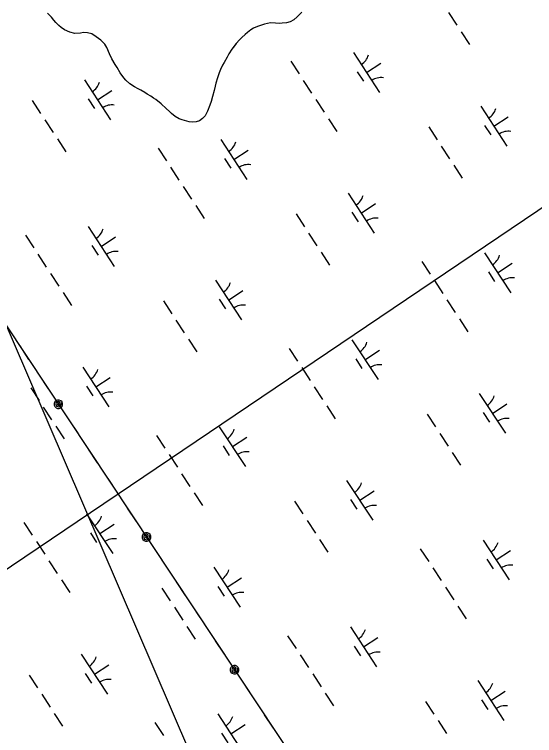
# Model space of a CAD drawing. Extents: x 3945642 to 3966284, y 206476 to 228921.
# Drawn here: x 3959601 to 3960147, y 214156 to 214912 of the extents above; entities that cross this region are included whole.
import ezdxf

# ---------------------------------------------------------------- set-up
doc = ezdxf.new("R2010")
doc.units = 0
for name, color, linetype in [('V-TOPO-SHOR', 7, 'Continuous'), ('V-UTIL-LINE', 7, 'Continuous'), ('V-WETL-SWMP', 7, 'Continuous')]:
    doc.layers.add(name, color=color, linetype=linetype)

msp = doc.modelspace()

# ---------------------------------------------------------------- linework, layer by layer
at = {"layer": 'V-TOPO-SHOR'}
for points in [[(3959653.74, 214895.58), (3959650.37, 214898.17), (3959647.95, 214900.08), (3959644.72, 214903.35), (3959642.7, 214905.67), (3959640.01, 214908.94), (3959636.1, 214913.29)], [(3959902.7, 214914.29), (3959900.11, 214911.86), (3959897.66, 214909.17), (3959894.39, 214906.34), (3959890.58, 214904.2), (3959886.78, 214903), (3959882.04, 214902.62), (3959878.79, 214902.51), (3959875.13, 214902.8), (3959869.98, 214903.1), (3959863.61, 214901.65), (3959856.14, 214899.26), (3959852.07, 214897.38), (3959849.35, 214895.77), (3959845.68, 214892.95), (3959843.36, 214890.93), (3959839.68, 214887.57), (3959837.37, 214885.28), (3959833.96, 214881.51), (3959832.05, 214879.08), (3959829.18, 214875.44), (3959826.04, 214870.72), (3959824.26, 214867.07), (3959821.11, 214861.54), (3959819.6, 214858.83), (3959817.54, 214854.24), (3959816.03, 214850.73), (3959814.1, 214845.32), (3959812.58, 214839.78), (3959811.89, 214836.66), (3959810.64, 214832.2), (3959808.97, 214825.71), (3959807.46, 214820.71), (3959806.08, 214816.65), (3959803.6, 214810.3), (3959801.27, 214805.71), (3959798.68, 214802.74), (3959795.42, 214800.46), (3959791.75, 214799.26), (3959788.23, 214799.01), (3959784.57, 214799.44), (3959777.27, 214801.38), (3959774.16, 214802.48), (3959769.97, 214804.94), (3959766.06, 214808.08), (3959763.77, 214810.26), (3959760.41, 214813.4), (3959755.15, 214818.17), (3959749.62, 214822.54), (3959747.06, 214824.18), (3959744.5, 214826.09), (3959740.58, 214828.42), (3959737.88, 214830.06), (3959733.83, 214832.39), (3959731.13, 214833.76), (3959727.35, 214835.95), (3959722.23, 214839.23), (3959718.18, 214842.91), (3959716.03, 214845.5), (3959712.27, 214850.8), (3959709.05, 214856.1), (3959706.9, 214859.37), (3959703.55, 214865.48), (3959701.14, 214870.64), (3959698.34, 214877.16), (3959696.06, 214880.56), (3959691.75, 214884.92), (3959687.03, 214888.47), (3959682.44, 214891.35), (3959677.84, 214892.73), (3959673.78, 214892.75), (3959670.39, 214892.23), (3959664.7, 214891.72), (3959659.28, 214893.11), (3959653.74, 214895.58)]]:
    msp.add_lwpolyline(points, dxfattribs=at)
at = {"layer": 'V-UTIL-LINE'}
for points in [[(3958881.28, 222827.27), (3957109.88, 218326.97), (3961480.16, 211741.64)], [(3960959.92, 211406.81), (3958349.22, 217477.37), (3962483.03, 212396.34)], [(3961849.21, 215846.08), (3961847.16, 215851.26), (3959391.2, 214194.19)], [(3959606.78, 214564.48), (3959616.18, 214550.32)], [(3959627.24, 214533.65), (3959636.64, 214519.49)], [(3959647.44, 214503.27), (3959647.97, 214504.61), (3959646.84, 214504.34), (3959646.36, 214503.05), (3959647.3, 214501.93), (3959648.76, 214502.8), (3959649.28, 214505.09), (3959647.47, 214506.21), (3959645.15, 214505.45), (3959644.59, 214503.24), (3959645.39, 214501.15), (3959647.7, 214500.45), (3959650.08, 214501.84), (3959651.18, 214505.76), (3959649.95, 214507.01), (3959648.33, 214507.68), (3959646.57, 214507.69), (3959644.95, 214507.02), (3959643.7, 214505.78), (3959643.02, 214504.16), (3959643.02, 214502.41), (3959643.69, 214500.78), (3959644.92, 214499.54), (3959646.54, 214498.86), (3959648.3, 214498.86), (3959649.92, 214499.52), (3959651.17, 214500.76), (3959651.85, 214502.38), (3959651.85, 214504.14), (3959651.18, 214505.76)], [(3959658.2, 214486.99), (3959667.6, 214472.83)], [(3959678.66, 214456.16), (3959688.06, 214442)], [(3959699.12, 214425.33), (3959708.52, 214411.17)], [(3959719.58, 214394.51), (3959728.98, 214380.34)], [(3959739.78, 214364.13), (3959740.31, 214365.46), (3959739.18, 214365.2), (3959738.7, 214363.91), (3959739.64, 214362.79), (3959741.1, 214363.66), (3959741.62, 214365.94), (3959739.81, 214367.07), (3959737.5, 214366.31), (3959736.93, 214364.09), (3959737.73, 214362), (3959740.04, 214361.31), (3959742.42, 214362.69), (3959743.53, 214366.61), (3959742.29, 214367.86), (3959740.67, 214368.54), (3959738.91, 214368.54), (3959737.29, 214367.88), (3959736.04, 214366.64), (3959735.37, 214365.02), (3959735.36, 214363.26), (3959736.03, 214361.64), (3959737.27, 214360.39), (3959738.89, 214359.72), (3959740.64, 214359.71), (3959742.27, 214360.38), (3959743.51, 214361.61), (3959744.19, 214363.23), (3959744.19, 214364.99), (3959743.53, 214366.61)], [(3959750.54, 214347.85), (3959759.94, 214333.68)], [(3959771, 214317.02), (3959780.4, 214302.85)], [(3959791.46, 214286.19), (3959800.86, 214272.02)], [(3959811.92, 214255.36), (3959821.32, 214241.19)], [(3959832.12, 214224.98), (3959832.65, 214226.32), (3959831.52, 214226.05), (3959831.05, 214224.76), (3959831.98, 214223.64), (3959833.44, 214224.51), (3959833.96, 214226.8), (3959832.15, 214227.92), (3959829.84, 214227.16), (3959829.28, 214224.94), (3959830.08, 214222.86), (3959832.39, 214222.16), (3959834.76, 214223.54), (3959835.87, 214227.47), (3959834.63, 214228.71), (3959833.01, 214229.39), (3959831.26, 214229.4), (3959829.63, 214228.73), (3959828.39, 214227.49), (3959827.71, 214225.87), (3959827.7, 214224.12), (3959828.37, 214222.49), (3959829.61, 214221.25), (3959831.23, 214220.57), (3959832.99, 214220.56), (3959834.61, 214221.23), (3959835.86, 214222.47), (3959836.53, 214224.09), (3959836.54, 214225.84), (3959835.87, 214227.47)], [(3959842.89, 214208.7), (3959852.29, 214194.53)], [(3959863.35, 214177.87), (3959872.75, 214163.7)]]:
    msp.add_lwpolyline(points, dxfattribs=at)
at = {"layer": 'V-WETL-SWMP'}
for p, q in [((3959640.01, 214908.94), (3959636.1, 214913.29)), ((3959900.11, 214911.86), (3959897.66, 214909.17)), ((3960056.52, 214913.83), (3960065.29, 214900.44)), ((3959642.7, 214905.67), (3959640.01, 214908.94)), ((3959644.72, 214903.35), (3959642.7, 214905.67)), ((3959890.58, 214904.2), (3959886.78, 214903)), ((3959894.39, 214906.34), (3959890.58, 214904.2)), ((3959897.66, 214909.17), (3959894.39, 214906.34)), ((3959647.95, 214900.08), (3959644.72, 214903.35)), ((3959650.37, 214898.17), (3959647.95, 214900.08)), ((3959653.75, 214895.58), (3959650.37, 214898.17)), ((3959852.07, 214897.38), (3959849.35, 214895.77)), ((3959856.15, 214899.26), (3959852.07, 214897.38)), ((3959863.61, 214901.65), (3959856.15, 214899.26)), ((3959869.98, 214903.1), (3959863.61, 214901.65)), ((3959875.13, 214902.8), (3959869.98, 214903.1)), ((3959878.79, 214902.51), (3959875.13, 214902.8)), ((3959882.04, 214902.62), (3959878.79, 214902.51)), ((3959886.78, 214903), (3959882.04, 214902.62)), ((3959659.29, 214893.11), (3959653.75, 214895.58)), ((3959664.7, 214891.72), (3959659.29, 214893.11)), ((3959670.39, 214892.23), (3959664.7, 214891.72)), ((3959673.78, 214892.75), (3959670.39, 214892.23)), ((3959677.84, 214892.73), (3959673.78, 214892.75)), ((3959682.44, 214891.35), (3959677.84, 214892.73)), ((3959687.03, 214888.47), (3959682.44, 214891.35)), ((3959843.36, 214890.93), (3959839.69, 214887.57)), ((3959845.68, 214892.95), (3959843.36, 214890.93)), ((3959849.35, 214895.77), (3959845.68, 214892.95)), ((3960069.67, 214893.75), (3960078.44, 214880.37)), ((3959691.75, 214884.92), (3959687.03, 214888.47)), ((3959696.06, 214880.56), (3959691.75, 214884.92)), ((3959833.96, 214881.51), (3959829.18, 214875.44)), ((3959837.37, 214885.28), (3959833.96, 214881.51)), ((3959839.69, 214887.57), (3959837.37, 214885.28)), ((3959698.34, 214877.16), (3959696.06, 214880.56)), ((3959701.14, 214870.64), (3959698.34, 214877.16)), ((3959829.18, 214875.44), (3959826.04, 214870.72)), ((3959703.55, 214865.48), (3959701.14, 214870.64)), ((3959824.26, 214867.07), (3959821.11, 214861.54)), ((3959826.04, 214870.72), (3959824.26, 214867.07)), ((3959956.87, 214871.95), (3959984.27, 214830.13)), ((3959706.9, 214859.37), (3959703.55, 214865.48)), ((3959709.05, 214856.1), (3959706.9, 214859.37)), ((3959819.6, 214858.83), (3959817.54, 214854.24)), ((3959821.11, 214861.54), (3959819.6, 214858.83)), ((3959891.08, 214862.83), (3959899.85, 214849.44)), ((3959970.57, 214851.04), (3959985.63, 214860.9)), ((3959712.27, 214850.8), (3959709.05, 214856.1)), ((3959817.54, 214854.24), (3959816.03, 214850.73)), ((3959960.83, 214851.83), (3959967.41, 214841.79)), ((3959716.03, 214845.5), (3959712.27, 214850.8)), ((3959718.18, 214842.91), (3959716.03, 214845.5)), ((3959814.1, 214845.32), (3959812.58, 214839.78)), ((3959816.03, 214850.73), (3959814.1, 214845.32)), ((3959674.66, 214843.34), (3959702.06, 214801.52)), ((3959722.23, 214839.23), (3959718.18, 214842.91)), ((3959727.35, 214835.95), (3959722.23, 214839.23)), ((3959811.89, 214836.66), (3959810.64, 214832.2)), ((3959812.58, 214839.78), (3959811.89, 214836.66)), ((3959904.23, 214842.75), (3959913, 214829.37)), ((3959688.36, 214822.43), (3959703.42, 214832.29)), ((3959731.13, 214833.76), (3959727.35, 214835.95)), ((3959733.83, 214832.39), (3959731.13, 214833.76)), ((3959737.88, 214830.06), (3959733.83, 214832.39)), ((3959740.58, 214828.42), (3959737.88, 214830.06)), ((3959810.64, 214832.2), (3959808.98, 214825.71)), ((3959619.97, 214821.5), (3959628.74, 214808.12)), ((3959678.62, 214823.22), (3959685.2, 214813.18)), ((3959744.5, 214826.09), (3959740.58, 214828.42)), ((3959747.06, 214824.18), (3959744.5, 214826.09)), ((3959749.62, 214822.54), (3959747.06, 214824.18)), ((3959755.15, 214818.17), (3959749.62, 214822.54)), ((3959808.98, 214825.71), (3959807.46, 214820.71)), ((3959917.38, 214822.68), (3959926.15, 214809.29)), ((3959760.41, 214813.4), (3959755.15, 214818.17)), ((3959806.08, 214816.65), (3959803.6, 214810.3)), ((3959807.46, 214820.71), (3959806.08, 214816.65)), ((3960090.46, 214815.73), (3960117.86, 214773.9)), ((3959763.77, 214810.26), (3959760.41, 214813.4)), ((3959766.06, 214808.08), (3959763.77, 214810.26)), ((3959769.98, 214804.94), (3959766.06, 214808.08)), ((3959803.6, 214810.3), (3959801.27, 214805.71)), ((3959633.12, 214801.43), (3959641.89, 214788.04)), ((3959774.16, 214802.48), (3959769.98, 214804.94)), ((3959777.27, 214801.38), (3959774.16, 214802.48)), ((3959784.57, 214799.44), (3959777.27, 214801.38)), ((3959788.23, 214799.01), (3959784.57, 214799.44)), ((3959791.75, 214799.26), (3959788.23, 214799.01)), ((3959795.42, 214800.46), (3959791.75, 214799.26)), ((3959798.68, 214802.74), (3959795.42, 214800.46)), ((3959801.27, 214805.71), (3959798.68, 214802.74)), ((3959930.53, 214802.6), (3959939.3, 214789.22)), ((3960104.16, 214794.81), (3960119.22, 214804.68)), ((3960035.77, 214793.89), (3960044.53, 214780.5)), ((3960094.42, 214795.6), (3960100.99, 214785.57)), ((3959646.27, 214781.35), (3959655.04, 214767.97)), ((3959817.73, 214780.8), (3959845.13, 214738.98)), ((3959751.94, 214771.68), (3959760.71, 214758.29)), ((3959831.43, 214759.89), (3959846.49, 214769.75)), ((3960048.92, 214773.81), (3960057.69, 214760.43)), ((3959821.69, 214760.68), (3959828.27, 214750.64)), ((3960062.07, 214753.74), (3960070.84, 214740.35)), ((3959765.09, 214751.6), (3959773.86, 214738.22)), ((3959778.24, 214731.52), (3959787.01, 214718.14)), ((3959951.32, 214724.57), (3959978.72, 214682.75)), ((3959791.4, 214711.45), (3959800.16, 214698.07)), ((3959965.02, 214703.66), (3959980.08, 214713.53)), ((3959896.63, 214702.74), (3959905.4, 214689.35)), ((3959955.28, 214704.45), (3959961.85, 214694.42)), ((3959678.6, 214689.65), (3959706, 214647.82)), ((3959612.8, 214680.52), (3959621.57, 214667.14)), ((3959692.3, 214668.74), (3959707.35, 214678.6)), ((3959909.78, 214682.66), (3959918.55, 214669.28)), ((3959682.55, 214669.53), (3959689.13, 214659.49)), ((3959922.93, 214662.59), (3959931.7, 214649.2)), ((3959625.95, 214660.45), (3959634.72, 214647.07)), ((3960094.39, 214662.03), (3960121.79, 214620.21)), ((3960028.6, 214652.91), (3960037.37, 214639.52)), ((3960108.09, 214641.12), (3960123.15, 214650.98)), ((3959639.11, 214640.37), (3959647.87, 214626.99)), ((3960098.35, 214641.91), (3960104.93, 214631.87)), ((3959812.18, 214633.42), (3959839.58, 214591.6)), ((3960041.75, 214632.83), (3960050.52, 214619.45)), ((3959652.26, 214620.3), (3959661.03, 214606.91)), ((3959825.88, 214612.51), (3959840.94, 214622.37)), ((3959757.49, 214611.59), (3959766.26, 214598.2)), ((3959816.14, 214613.3), (3959822.72, 214603.26)), ((3960054.9, 214612.76), (3960063.67, 214599.37)), ((3959770.64, 214591.51), (3959779.41, 214578.13)), ((3960068.06, 214592.68), (3960076.82, 214579.3)), ((3959783.79, 214571.43), (3959792.56, 214558.05)), ((3959955.26, 214570.88), (3959982.65, 214529.06)), ((3959889.46, 214561.76), (3959898.23, 214548.37)), ((3959968.95, 214549.97), (3959984.01, 214559.83)), ((3959959.21, 214550.76), (3959965.79, 214540.72)), ((3959673.04, 214542.27), (3959700.44, 214500.45)), ((3959902.61, 214541.68), (3959911.38, 214528.3)), ((3959686.74, 214521.36), (3959701.8, 214531.22)), ((3959618.35, 214520.43), (3959627.12, 214507.05)), ((3959677, 214522.15), (3959683.58, 214512.11)), ((3959915.76, 214521.61), (3959924.53, 214508.22)), ((3960088.84, 214514.66), (3960116.24, 214472.83)), ((3960102.54, 214493.74), (3960117.6, 214503.61)), ((3959631.5, 214500.36), (3959640.27, 214486.97)), ((3959928.92, 214501.53), (3959937.68, 214488.15)), ((3960034.15, 214492.82), (3960042.92, 214479.43)), ((3960092.8, 214494.53), (3960099.37, 214484.5)), ((3959644.65, 214480.28), (3959653.42, 214466.9)), ((3959816.12, 214479.73), (3959843.52, 214437.91)), ((3959750.32, 214470.61), (3959759.09, 214457.22)), ((3959829.82, 214458.82), (3959844.87, 214468.68)), ((3960047.3, 214472.74), (3960056.07, 214459.36)), ((3959820.07, 214459.61), (3959826.65, 214449.57)), ((3960060.45, 214452.67), (3960069.22, 214439.28)), ((3959763.47, 214450.53), (3959772.24, 214437.15)), ((3959776.63, 214430.45), (3959785.39, 214417.07)), ((3959949.7, 214423.5), (3959977.1, 214381.68)), ((3959789.78, 214410.38), (3959798.55, 214396.99)), ((3959963.4, 214402.59), (3959978.46, 214412.46)), ((3959895.01, 214401.67), (3959903.78, 214388.28)), ((3959953.66, 214403.38), (3959960.24, 214393.34)), ((3959676.98, 214388.58), (3959704.38, 214346.75)), ((3959611.18, 214379.45), (3959619.95, 214366.07)), ((3959690.68, 214367.67), (3959705.73, 214377.53)), ((3959908.16, 214381.59), (3959916.93, 214368.21)), ((3959680.94, 214368.46), (3959687.51, 214358.42)), ((3959921.31, 214361.51), (3959930.08, 214348.13)), ((3960092.78, 214360.96), (3960120.18, 214319.14)), ((3959624.34, 214359.38), (3959633.1, 214345.99)), ((3960026.98, 214351.84), (3960035.75, 214338.45)), ((3960106.48, 214340.05), (3960121.53, 214349.91)), ((3959637.49, 214339.3), (3959646.26, 214325.92)), ((3960096.73, 214340.84), (3960103.31, 214330.8)), ((3959810.56, 214332.35), (3959837.96, 214290.53)), ((3960040.13, 214331.76), (3960048.9, 214318.38)), ((3959650.64, 214319.23), (3959659.41, 214305.84)), ((3959824.26, 214311.44), (3959839.32, 214321.3)), ((3959755.87, 214310.51), (3959764.64, 214297.13)), ((3959814.52, 214312.23), (3959821.1, 214302.19)), ((3960053.29, 214311.69), (3960062.05, 214298.3)), ((3959769.02, 214290.44), (3959777.79, 214277.06)), ((3960066.44, 214291.61), (3960075.2, 214278.23)), ((3959782.17, 214270.36), (3959790.94, 214256.98)), ((3959953.64, 214269.81), (3959981.04, 214227.99)), ((3959887.84, 214260.69), (3959896.61, 214247.3)), ((3959967.34, 214248.9), (3959982.39, 214258.76)), ((3959957.59, 214249.69), (3959964.17, 214239.65)), ((3959671.42, 214241.2), (3959698.82, 214199.38)), ((3959900.99, 214240.61), (3959909.76, 214227.23)), ((3959685.12, 214220.29), (3959700.18, 214230.15)), ((3959616.73, 214219.36), (3959625.5, 214205.98)), ((3959675.38, 214221.08), (3959681.96, 214211.04)), ((3959914.15, 214220.54), (3959922.91, 214207.15)), ((3960087.22, 214213.58), (3960114.62, 214171.76)), ((3960100.92, 214192.67), (3960115.98, 214202.54)), ((3959629.88, 214199.29), (3959638.65, 214185.9)), ((3959927.3, 214200.46), (3959936.07, 214187.08)), ((3960032.53, 214191.75), (3960041.3, 214178.36)), ((3960091.18, 214193.46), (3960097.76, 214183.43)), ((3959643.04, 214179.21), (3959651.8, 214165.83)), ((3959814.5, 214178.66), (3959841.9, 214136.84)), ((3960045.68, 214171.67), (3960054.45, 214158.29)), ((3959748.7, 214169.53), (3959757.47, 214156.15)), ((3959828.2, 214157.75), (3959843.25, 214167.61)), ((3959818.46, 214158.54), (3959825.03, 214148.5))]:
    msp.add_line(p, q, dxfattribs=at)
for centre, start, end in [((3959955.64, 214874.27), 302.45745, 344.00111), ((3959985.91, 214828.06), 82.45745, 124.00111), ((3959673.42, 214845.66), 302.45745, 344.00111), ((3959703.7, 214799.45), 82.45745, 124.00111), ((3960089.22, 214818.05), 302.45745, 344.00111), ((3960119.49, 214771.84), 82.45745, 124.00111), ((3959816.5, 214783.12), 302.45745, 344.00111), ((3959846.77, 214736.91), 82.45745, 124.00111), ((3959950.08, 214726.9), 302.45745, 344.00111), ((3959980.36, 214680.69), 82.45745, 124.00111), ((3959677.36, 214691.97), 302.45745, 344.00111), ((3959707.63, 214645.76), 82.45745, 124.00111), ((3960093.16, 214664.36), 302.45745, 344.00111), ((3960123.43, 214618.15), 82.45745, 124.00111), ((3959810.94, 214635.75), 302.45745, 344.00111), ((3959841.22, 214589.54), 82.45745, 124.00111), ((3959954.02, 214573.2), 302.45745, 344.00111), ((3959984.29, 214526.99), 82.45745, 124.00111), ((3959671.8, 214544.59), 302.45745, 344.00111), ((3959702.08, 214498.38), 82.45745, 124.00111), ((3960087.6, 214516.98), 302.45745, 344.00111), ((3960117.88, 214470.77), 82.45745, 124.00111), ((3959814.88, 214482.05), 302.45745, 344.00111), ((3959845.15, 214435.84), 82.45745, 124.00111), ((3959948.46, 214425.83), 302.45745, 344.00111), ((3959978.74, 214379.62), 82.45745, 124.00111), ((3959675.74, 214390.9), 302.45745, 344.00111), ((3959706.01, 214344.69), 82.45745, 124.00111), ((3960091.54, 214363.28), 302.45745, 344.00111), ((3959809.33, 214334.68), 302.45745, 344.00111), ((3960121.81, 214317.08), 82.45745, 124.00111), ((3959839.6, 214288.47), 82.45745, 124.00111), ((3959952.4, 214272.13), 302.45745, 344.00111), ((3959982.67, 214225.92), 82.45745, 124.00111), ((3959670.19, 214243.52), 302.45745, 344.00111), ((3959700.46, 214197.31), 82.45745, 124.00111), ((3960085.98, 214215.91), 302.45745, 344.00111), ((3960116.26, 214169.7), 82.45745, 124.00111), ((3959813.26, 214180.98), 302.45745, 344.00111)]:
    msp.add_arc(centre, 17.62, start, end, dxfattribs=at)

doc.saveas('drawing.dxf')
